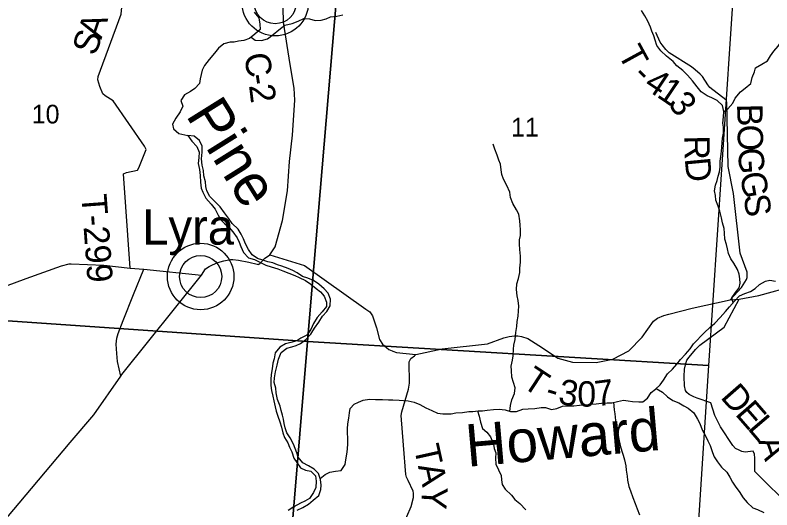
# Model space of a CAD drawing. Extents: x 1624196 to 2029251, y 146837 to 440034.
# Drawn here: x 1898481 to 1907425, y 266249 to 272091 of the extents above; entities that cross this region are included whole.
import ezdxf

# ---------------------------------------------------------------- set-up
doc = ezdxf.new("R2010")
doc.units = 0
for name, color, linetype in [('GM_X_County_Road', 7, 'Continuous'), ('GM_X_County_Road_Text', 7, 'Continuous'), ('GM_X_Minor_River', 7, 'Continuous'), ('GM_X_Minor_River_Text', 7, 'Continuous'), ('GM_X_Section', 7, 'Continuous'), ('GM_X_Section_Text', 7, 'Continuous'), ('GM_X_Township_Road', 7, 'Continuous'), ('GM_X_Township_Road_Text', 7, 'Continuous'), ('GM_X_Unincorporated', 7, 'Continuous'), ('GM_X_Unincorporated_Location', 7, 'Continuous'), ('GM_X_Unincorporated_Text', 7, 'Continuous')]:
    doc.layers.add(name, color=color, linetype=linetype)

msp = doc.modelspace()

# ---------------------------------------------------------------- linework, layer by layer
at = {"layer": 'GM_X_County_Road'}
for points in [[(1898005.8, 265710.1), (1899132.9, 267043.1), (1899411.3, 267372.7), (1899728.6, 267829.3), (1899741.3, 267847.5), (1900682.4, 269021), (1900732, 269094), (1900775.1, 269121.9), (1900812, 269141.9), (1900877.6, 269170.2), (1900947.1, 269191), (1901025.4, 269206.4), (1901055.5, 269206.9), (1901119.1, 269198.7), (1901244.7, 269172.9), (1901343.3, 269151.1), (1901352.5, 269148), (1901362.1, 269151.8), (1901378.6, 269163.4), (1901429, 269217.3), (1901492.2, 269261.3), (1901555.3, 269353.1), (1901642.1, 269667.9), (1901699.5, 270015.3), (1901725, 270363.3), (1901757.6, 270673.2), (1901788.6, 271087.3), (1901777.6, 271227.8), (1901731.6, 271509.3), (1901652.4, 272010), (1901650, 272176.3)], [(1898365.8, 268889.3), (1898609.4, 268981.9), (1899030.2, 269129.4), (1899121.2, 269153.3), (1899143.4, 269152.4), (1899530.8, 269136.9), (1899841.2, 269104.8), (1900002.8, 269090.2), (1900682.4, 269021)]]:
    msp.add_lwpolyline(points, dxfattribs=at)
at = {"layer": 'GM_X_Minor_River'}
for points in [[(1901306.6, 272125.6), (1901362.3, 272059.3), (1901372.1, 271983.2), (1901375.9, 271921.1), (1901315.7, 271865.3), (1901251.5, 271815.5), (1901183.4, 271793.7), (1901121.4, 271784), (1901071.3, 271772.1), (1901021.3, 271770.3), (1900949.3, 271752.6), (1900885.1, 271702.8), (1900836.9, 271640.9), (1900772.6, 271567), (1900718.4, 271495.2), (1900692.2, 271443.2), (1900667.9, 271339.2), (1900659.7, 271283.1), (1900605.5, 271225.3), (1900553.4, 271191.5), (1900483.2, 271151.7), (1900441, 271083.8), (1900464.8, 271015.6), (1900432.5, 270949.6), (1900378.3, 270873.8), (1900342, 270803.8), (1900353.8, 270749.7), (1900415.7, 270695.4), (1900523.6, 270669)], [(1901270.9, 271830.5), (1901319.4, 271797.2), (1901393.4, 271792.9), (1901465.5, 271812.7), (1901531.7, 271862.5), (1901597.9, 271918.3), (1901668, 271972.1), (1901754.1, 271993.8), (1901824.2, 272019.5), (1901894.3, 272053.3), (1901958.3, 272049), (1902028.2, 272026.7), (1902098.3, 272030.5), (1902156.3, 272046.3), (1902206.4, 272070.1), (1902284.4, 272077.8), (1902354.5, 272093.6)], [(1906966.4, 268694.3), (1906953.2, 268751.9), (1906993.5, 268815.8), (1907037.6, 268871.7), (1907049.8, 268927.8), (1907048, 268977.8), (1907040.2, 269031.9), (1907020.4, 269086), (1906974.6, 269160.3), (1906938.8, 269212.5), (1906913, 269276.7), (1906901.2, 269330.8), (1906889.4, 269380.9), (1906869.6, 269447), (1906863.8, 269515.1), (1906860, 269573.2), (1906842.3, 269639.4), (1906828.5, 269697.5), (1906808.7, 269775.7), (1906790.9, 269833.8), (1906763.2, 269906), (1906757.3, 269960.1), (1906745.5, 270018.2), (1906759.8, 270084.2), (1906778, 270138.2), (1906790.1, 270188.2), (1906806.3, 270240.2), (1906812.5, 270294.2), (1906812.7, 270366.3), (1906825, 270450.4), (1906833.3, 270528.5), (1906837.5, 270588.5), (1906841.7, 270638.5), (1906853.9, 270698.6), (1906852.1, 270766.6), (1906846.3, 270816.7), (1906854.5, 270888.8), (1906856.7, 270952.8), (1906843, 271023), (1906777.2, 271083.3), (1906715.3, 271113.6), (1906661.4, 271139.8), (1906591.5, 271184.1), (1906543.7, 271246.4), (1906486, 271314.7), (1906426.2, 271381), (1906374.4, 271437.3), (1906302.6, 271493.6), (1906258.7, 271545.8), (1906178.9, 271606.2), (1906111.2, 271668.5), (1906065.4, 271734.8), (1906045.6, 271797), (1906029.8, 271847.1), (1906007.9, 271901.2), (1905992.1, 271951.3), (1905960.4, 272021.5), (1905922.6, 272083.8), (1905884.8, 272148)], [(1906856.7, 270952.8), (1906904.9, 270986.7), (1906963.1, 271050.5), (1906991.3, 271112.5), (1907053.5, 271184.4), (1907109.7, 271230.2), (1907175.9, 271286), (1907192.1, 271354), (1907218.3, 271420), (1907232.5, 271470), (1907304.7, 271513.8), (1907372.8, 271551.5), (1907409, 271611.5), (1907447.2, 271667.4), (1907501.4, 271723.2), (1907547.6, 271797.2), (1907601.9, 271863), (1907624.1, 271927), (1907614.4, 272005.1), (1907598.6, 272087.3), (1907602.8, 272141.3)], [(1900523.6, 270669), (1900569.4, 270604.7), (1900629.1, 270540.4), (1900654.9, 270472.2), (1900652.7, 270408.2), (1900644.5, 270340.1), (1900658.2, 270268), (1900666, 270195.9), (1900671.7, 270117.8), (1900679.5, 270049.6), (1900699.3, 269999.5), (1900733.1, 269929.3), (1900796.8, 269859), (1900846.6, 269798.7), (1900882.4, 269730.5), (1900906.2, 269678.3), (1900958, 269626.1), (1901011.9, 269583.8), (1901053.7, 269533.6), (1901103.5, 269461.3), (1901127.3, 269409.2), (1901149.1, 269359), (1901180.9, 269286.8), (1901240.7, 269226.5), (1901310.6, 269204.2), (1901442.4, 269137.6), (1901506.3, 269119.4), (1901586.2, 269097), (1901644.2, 269072.8), (1901716.1, 269044.5), (1901786, 269016.2), (1901839.9, 268991.9), (1901911.8, 268957.6), (1901977.6, 268915.3), (1902037.5, 268863), (1902089.3, 268822.8), (1902133.1, 268770.5), (1902162.9, 268702.3), (1902160.7, 268650.3), (1902110.5, 268588.4), (1902052.3, 268520.6), (1902008, 268448.7), (1901975.8, 268378.7), (1901927.6, 268312.8), (1901859.4, 268275), (1901809.3, 268245.2), (1901741.3, 268223.4), (1901675.2, 268207.7), (1901611.1, 268169.9), (1901554.9, 268102), (1901542.6, 268032), (1901528.4, 267980), (1901518.2, 267915.9), (1901508, 267847.9), (1901503.8, 267789.8), (1901503.5, 267715.8), (1901509.3, 267657.7), (1901525.1, 267591.5), (1901538.9, 267535.4), (1901554.7, 267465.3), (1901566.5, 267413.2), (1901586.3, 267355), (1901610.1, 267286.8), (1901627.9, 267224.7), (1901645.6, 267158.6), (1901663.5, 267104.4), (1901703.2, 267040.2), (1901723.1, 266988.1), (1901750.9, 266933.9), (1901776.6, 266859.7), (1901808.5, 266809.5), (1901852.2, 266745.3), (1901912.1, 266717), (1901976.1, 266706.8), (1902031.9, 266648.5), (1902037.7, 266588.4), (1902033.5, 266514.3), (1902007.2, 266452.3), (1901961, 266384.5), (1901906.9, 266352.6), (1901852.8, 266326.8), (1901776.7, 266283), (1901708.5, 266241.3)], [(1901812.5, 266244.9), (1901880.6, 266274.6), (1901946.8, 266316.4), (1902002.9, 266362.3), (1902071.1, 266418.1), (1902093.4, 266488.1), (1902097.6, 266542.1), (1902091.8, 266608.2), (1902066, 266678.4), (1902014.2, 266730.6), (1901948.3, 266766.9), (1901880.4, 266803.2), (1901826.7, 266871.5), (1901810.8, 266921.7), (1901789, 266973.8), (1901771.2, 267025.9), (1901731.4, 267098.2), (1901691.6, 267158.4), (1901673.8, 267216.5), (1901662, 267268.6), (1901654.2, 267318.7), (1901642.4, 267368.8), (1901626.5, 267423), (1901612.7, 267473.1), (1901583, 267551.3), (1901565.2, 267629.4), (1901561.4, 267685.5), (1901543.7, 267753.6), (1901545.9, 267809.7), (1901558.1, 267879.7), (1901578.4, 267955.7), (1901592.6, 268029.8), (1901626.9, 268107.7), (1901691.1, 268159.5), (1901753.1, 268175.3), (1901803.2, 268189.1), (1901853.2, 268215), (1901917.4, 268258.8), (1901977.6, 268322.6), (1902019.9, 268392.5), (1902072.1, 268464.4), (1902112.4, 268536.4), (1902166.5, 268592.2), (1902202.8, 268660.1), (1902207, 268738.2), (1902179.3, 268808.4), (1902131.5, 268860.7), (1902071.6, 268913), (1902007.8, 268959.3), (1901939.9, 268983.5), (1901877.9, 269005.8), (1901816.1, 269046.1), (1901764.2, 269076.3), (1901706.3, 269098.6), (1901634.3, 269124.9), (1901580.4, 269141.1), (1901528.5, 269165.3), (1901466.5, 269179.6), (1901406.6, 269197.8), (1901344.7, 269218.1), (1901282.8, 269260.4), (1901239, 269324.6), (1901205.2, 269390.8), (1901179.4, 269451), (1901151.6, 269503.2), (1901115.8, 269563.4), (1901048, 269629.7), (1901002.3, 269692), (1900954.5, 269758.2), (1900904.7, 269826.5), (1900840.9, 269888.8), (1900783.1, 269949.1), (1900745.4, 270017.3), (1900735.5, 270067.5), (1900729.7, 270121.5), (1900711.9, 270191.7), (1900706.2, 270255.8), (1900690.4, 270319.9), (1900682.6, 270394), (1900690.9, 270472.1), (1900693.2, 270544.2), (1900661.4, 270610.4), (1900597.5, 270660.7), (1900523.6, 270669)], [(1904327.4, 267410.9), (1904336.8, 267482.5), (1904351.1, 267548.6), (1904383.3, 267624.5), (1904389.5, 267690.6), (1904371.7, 267752.7), (1904352, 267814.9), (1904346.2, 267895), (1904342.4, 267947.1), (1904360.7, 268017.1), (1904366.8, 268069.1), (1904371.1, 268145.2), (1904375.3, 268195.2), (1904391.5, 268259.2), (1904399.8, 268343.3), (1904410, 268415.3), (1904416.2, 268471.4), (1904426.4, 268535.4), (1904428.6, 268599.5), (1904432.8, 268653.5), (1904425.1, 268721.6), (1904413.2, 268775.8), (1904405.5, 268851.9), (1904409.7, 268917.9), (1904431.9, 268981.9), (1904446.2, 269052), (1904444.4, 269102), (1904454.6, 269174), (1904454.8, 269244.1), (1904447.1, 269324.2), (1904441.3, 269386.3), (1904441.5, 269436.4), (1904453.7, 269490.4), (1904455.9, 269554.5), (1904452.1, 269610.6), (1904444.3, 269660.7), (1904434.5, 269740.8), (1904408.7, 269791), (1904363, 269867.2), (1904335.2, 269939.4), (1904327.4, 270001.5), (1904293.7, 270079.7), (1904251.9, 270154), (1904234.1, 270210.1), (1904224.3, 270264.2), (1904216.5, 270330.3), (1904198.7, 270380.4), (1904176.9, 270436.6), (1904151.1, 270506.8), (1904131.3, 270568.9)], [(1902087.5, 266619.9), (1902146, 266666.1), (1902200.1, 266693.9), (1902268.1, 266705.6), (1902336.1, 266713.4), (1902380.4, 266783.3), (1902390.6, 266841.3), (1902402.8, 266905.3), (1902409, 266965.4), (1902413.2, 267033.5), (1902411.5, 267099.5), (1902407.6, 267153.6), (1902407.8, 267203.7), (1902412, 267265.7), (1902424.3, 267331.8), (1902434.5, 267393.8), (1902442.6, 267443.8), (1902488.8, 267495.7), (1902538.9, 267521.5), (1902595, 267545.3), (1902669, 267557.1), (1902739, 267552.8), (1902821, 267550.5), (1902893, 267546.2), (1902945, 267550), (1903021, 267545.7), (1903073, 267539.5), (1903125, 267535.3), (1903198.9, 267519), (1903264.8, 267492.7), (1903336.7, 267452.4), (1903404.6, 267422.1), (1903472.5, 267389.8), (1903536.5, 267381.5), (1903634.5, 267383.1), (1903688.5, 267393), (1903770.5, 267396.6), (1903842.6, 267408.4), (1903892.6, 267412.2), (1903954.6, 267418), (1904006.6, 267419.8), (1904058.6, 267427.6), (1904134.7, 267433.3), (1904200.7, 267439), (1904274.6, 267428.7), (1904334.6, 267408.5), (1904406.6, 267412.2), (1904482.7, 267437.9), (1904544.7, 267443.7), (1904624.7, 267445.4), (1904698.8, 267457.1), (1904748.8, 267456.9), (1904820.7, 267432.6), (1904882.7, 267444.4), (1904950.8, 267474.2), (1905012.8, 267477.9), (1905082.8, 267477.7), (1905150.9, 267483.4), (1905224.9, 267489.1), (1905280.9, 267494.9), (1905346.9, 267500.7), (1905413, 267510.4), (1905479, 267514.2), (1905533, 267514), (1905599, 267529.7), (1905671.1, 267543.5), (1905725.1, 267537.2), (1905777, 267529), (1905851, 267522.8), (1905901, 267524.6), (1905957.2, 267566.4), (1905999.4, 267634.3), (1906049.5, 267674.2), (1906105.7, 267726), (1906145.9, 267779.9), (1906190.2, 267853.8), (1906252.3, 267909.6), (1906300.5, 267967.5), (1906344.7, 268023.4), (1906403, 268087.3), (1906459.2, 268151.1), (1906497.4, 268211), (1906629.8, 268342.7), (1906692, 268400.5), (1906752.2, 268452.3), (1906812.4, 268522.2), (1906878.7, 268592), (1906924.9, 268645.9), (1906983.1, 268713.8), (1907041.3, 268775.6), (1907107.4, 268805.4), (1907173.5, 268827.2), (1907229.6, 268863), (1907279.8, 268908.8), (1907349.9, 268948.6), (1907400, 268960.4), (1907467.9, 268948.2)], [(1906058.9, 267682.8), (1906131.4, 267639.8), (1906191.2, 267581.5), (1906255.1, 267539.2), (1906325, 267510.9), (1906384.9, 267478.6), (1906436.8, 267448.4), (1906504.6, 267396.1), (1906546.3, 267317.8), (1906572.2, 267267.7), (1906599.9, 267193.5), (1906639.7, 267123.2), (1906669.5, 267065.1), (1906697.3, 267006.9), (1906723, 266924.7), (1906744.8, 266874.6), (1906782.6, 266814.3), (1906828.4, 266754.1), (1906892.2, 266693.8), (1906928, 266633.6), (1906959.8, 266575.4), (1906999.6, 266515.2), (1907039.4, 266465), (1907087.2, 266388.7), (1907133, 266336.4), (1907200.8, 266274.1), (1907256.7, 266253.9), (1907330.6, 266217.5)], [(1905553.8, 267518.9), (1905562.7, 267431.8), (1905568.5, 267381.7), (1905576.3, 267305.6), (1905594, 267233.4), (1905603.8, 267167.3), (1905611.6, 267103.2), (1905631.3, 267009), (1905653, 266942.8), (1905668.9, 266892.7), (1905682.7, 266840.6), (1905698.4, 266768.5), (1905704.3, 266718.4), (1905714, 266648.3), (1905717.9, 266598.2), (1905733.6, 266526), (1905755.4, 266471.9), (1905781.2, 266395.7), (1905810.9, 266323.5), (1905832.7, 266259.4), (1905862.5, 266191.2)], [(1903943.9, 267417), (1903966.4, 267353.8), (1903980.1, 267283.7), (1904003.9, 267207.5), (1904055.7, 267165.3), (1904099.6, 267113), (1904133.3, 267024.8), (1904143.1, 266972.7), (1904160.9, 266922.6), (1904156.7, 266858.5), (1904164.5, 266788.4), (1904194.2, 266722.2), (1904226, 266656), (1904229.8, 266604), (1904237.6, 266547.9), (1904271.4, 266491.7), (1904347.2, 266421.3), (1904389, 266371.1), (1904444.9, 266324.8), (1904516.6, 266248.4)]]:
    msp.add_lwpolyline(points, dxfattribs=at)
at = {"layer": 'GM_X_Section'}
for points in [[(1897135.7, 274202.3), (1902404.1, 273788.4), (1901936.3, 268238.6), (1896616.5, 268601.2)], [(1907034.4, 273358.2), (1906676.3, 267952.9), (1901936.3, 268238.6), (1902404.1, 273788.4)], [(1901936.3, 268238.6), (1901479, 262738.8), (1898101.4, 263127.8), (1896140.5, 263314.2), (1896616.5, 268601.2)], [(1901936.3, 268238.6), (1906676.3, 267952.9), (1906327.2, 262518.9), (1902307, 262685.1), (1901479, 262738.8)]]:
    msp.add_lwpolyline(points, close=True, dxfattribs=at)
at = {"layer": 'GM_X_Township_Road'}
for points in [[(1899841.2, 269104.8), (1899763.3, 270216.4), (1899795.9, 270231.2), (1899926.7, 270259.1), (1899943, 270288.7), (1900031.3, 270503.9), (1900009.7, 270543.8), (1899641.2, 271081), (1899543.1, 271139.1), (1899516.3, 271163.7), (1899483.3, 271248.3), (1899457.2, 271325.9), (1899462.6, 271367.9), (1899733.8, 272102.7), (1899802.8, 272797.4), (1899742.7, 273269.6), (1899728.2, 273455.8), (1899680.3, 273693.3), (1899582.5, 273798.3), (1899355.6, 274120.6), (1899356.3, 274130.2)], [(1906930.9, 268730.4), (1907066.3, 268873.3), (1907126.5, 268971.2), (1907133.3, 268994.2), (1907134.8, 269020.3), (1907132, 269057.3), (1907049, 269279.6), (1906971.9, 269985.6), (1906907, 270305.6), (1906891.5, 271064.1), (1906890.9, 271079.3), (1906887.2, 271085), (1906883, 271089.4), (1906692.9, 271238.3), (1906669.5, 271268), (1906604.1, 271368.5), (1906578.9, 271395.4), (1906519, 271446.1), (1906476.4, 271480.3), (1906212.5, 271646), (1906173.5, 271685.7), (1906128.9, 271739.5), (1906105.4, 271773), (1906053.1, 271888.3)], [(1901492.2, 269261.3), (1901900.8, 269133.2), (1902625.6, 268620.7), (1902672, 268588.2), (1902704.5, 268539.1), (1902752.7, 268396.5), (1902789.2, 268260.5), (1902822.5, 268204.2), (1902869.5, 268164.7), (1902896.2, 268142.8), (1902936.2, 268127.4), (1902945.4, 268121.3), (1902987.3, 268105.5), (1903217.8, 268081.8), (1903526.7, 268151.1), (1904062.6, 268210.8), (1904256, 268279), (1904321.5, 268296.3), (1904383.4, 268303.7), (1904422.8, 268302.4), (1904465.8, 268296.3), (1904540.4, 268271), (1904714.5, 268163.2), (1904893.9, 268041.3), (1905070.4, 267991.7), (1905346.9, 267988), (1905547.2, 268027.8), (1905733.8, 268126.3), (1905892.8, 268286.3), (1906027.1, 268477.4), (1906075, 268512.4), (1906148.7, 268543.1), (1906206.9, 268560.2), (1906484.6, 268630.8), (1906930.9, 268730.4)], [(1899728.6, 267829.3), (1899692, 268001.4), (1899681.4, 268095.9), (1899675.3, 268206.4), (1899681.4, 268277.1), (1899697.6, 268330.5), (1899756.1, 268484.6), (1899879.1, 268790.7), (1900002.8, 269090.2)], [(1906930.9, 268730.4), (1907038.9, 268736.4), (1907270.9, 268778.4), (1907701, 268896.8), (1907914.9, 268929.9), (1908043.8, 268971.5)], [(1907667.9, 266259.9), (1907224.9, 266700.2), (1907225.5, 266860.8), (1907220.7, 266905.9), (1907202.8, 266942.1), (1907110.2, 266931.9), (1907070.2, 266936.6), (1907039.5, 266952), (1906993.6, 266973), (1906962.7, 267007.3), (1906819.6, 267227.3), (1906753, 267362.6), (1906703, 267511.3), (1906542.8, 267566.2), (1906502, 267581.7), (1906449.7, 267612.4), (1906419, 267633.9), (1906406.2, 267656.3), (1906394.4, 267713.8), (1906386.9, 267821.7), (1906391.4, 267910.4), (1906407.3, 267975.5), (1906422.1, 268014.8), (1906449.7, 268051.7), (1906523.5, 268140.7), (1906574.9, 268195.3), (1906860.4, 268406.2), (1907038.9, 268736.4)], [(1903125.5, 266596.2), (1903108.2, 266633), (1903098.2, 266667.2), (1903070.4, 267011.8), (1903042.8, 267362.3), (1903049.8, 267405.6), (1903132, 267675.8), (1903141.9, 267746.5), (1903139.3, 267998.7), (1903157.3, 268035.3), (1903202.3, 268066.4), (1903217.8, 268081.8)], [(1903816.3, 262591), (1903776, 262841.8), (1903626, 263480.6), (1903531.2, 263952.5), (1903469, 264240.2), (1903413.9, 264413.2), (1903396.5, 264521.6), (1903335.8, 264898.4), (1903259.3, 265425.6), (1903147, 265956.4), (1903105.5, 266116.8), (1903102, 266147.7), (1903111.2, 266169.2), (1903160.7, 266287.1), (1903188, 266396.5), (1903191.1, 266424.2), (1903191.1, 266445.7), (1903184.3, 266470.9), (1903125.6, 266596), (1903125.5, 266596.2)]]:
    msp.add_lwpolyline(points, dxfattribs=at)
at = {"layer": 'GM_X_Unincorporated'}
for centre, radius in [((1901555, 272238.8), 392.8), ((1901555, 272238.8), 249), ((1900673.9, 269003.9), 392.8), ((1900673.9, 269003.9), 249)]:
    msp.add_circle(centre, radius, dxfattribs=at)
at = {"layer": 'GM_X_Unincorporated_Location'}
msp.add_line((1900673.9, 269003.9), (1900673.9, 269003.9), dxfattribs=at)

# ---------------------------------------------------------------- texts
at = {"layer": 'GM_X_County_Road_Text'}
for s, rotation, p in [('C', 279.33817, (1901185.2, 271624.4)), ('-', 278.95092, (1901225.1, 271381.7)), ('2', 277.06919, (1901243.9, 271262.6))]:
    msp.add_text(s, height=300, rotation=rotation, dxfattribs=at).set_placement(p)
at = {"layer": 'GM_X_Minor_River_Text'}
for s, height, rotation, p in [('Pine', 500.01, 301.9993, (1900490.5, 270910.3)), ('Howard', 499.99, 4.99702, (1903827.2, 266756.5))]:
    msp.add_text(s, height=height, rotation=rotation, dxfattribs=at).set_placement(p)
at = {"layer": 'GM_X_Section_Text'}
for s, p in [('10', (1898676.7, 270812)), ('11', (1904341.7, 270657.9))]:
    msp.add_text(s, height=221, rotation=0.00001, dxfattribs=at).set_placement(p)
at = {"layer": 'GM_X_Township_Road_Text'}
for s, rotation, p in [('A', 71.68396, (1899498.7, 271797.3)), ('S', 70.31932, (1899428, 271599.4)), ('T', 298.62962, (1905598, 271635)), ('-', 315.32446, (1905762.7, 271362.2)), ('4', 326.30965, (1905898.9, 271236)), ('1', 326.05376, (1906052.3, 271133.7)), ('3', 307.14154, (1906186.7, 271048.4)), ('B', 271.03046, (1907013.9, 271042.5)), ('O', 271.09192, (1907018.3, 270795.8)), ('R', 271.02266, (1906389, 270668.6)), ('G', 273.75035, (1907024, 270516.7)), ('D', 275.43175, (1906394.9, 270397.5)), ('G', 280.1224, (1907045.7, 270217.1)), ('T-299', 274.20519, (1899261.8, 269968.2)), ('S', 277.56734, (1907091.5, 269960.7)), ('T', 326.78894, (1904458.6, 267710.1)), ('3', 350.62353, (1904890.1, 267502.4)), ('0', 359.88341, (1905125.1, 267467.9)), ('7', 7.29747, (1905352.1, 267470.2)), ('D', 311.12168, (1906808, 267575.3)), ('-', 343.13012, (1904730.6, 267547.9)), ('E', 311.11961, (1906981.6, 267376.5)), ('L', 310.42838, (1907128.5, 267208.2)), ('T', 282.51905, (1903192.1, 266987.3)), ('A', 289.35942, (1907259.6, 267062.5)), ('A', 282.29016, (1903240.6, 266768.5)), ('Y', 266.31095, (1903295.2, 266532.6))]:
    msp.add_text(s, height=300, rotation=rotation, dxfattribs=at).set_placement(p)
at = {"layer": 'GM_X_Unincorporated_Text'}
msp.add_text('Lyra', height=417, rotation=0.00001, dxfattribs=at).set_placement((1899983.5, 269381.4))

doc.saveas('drawing.dxf')
